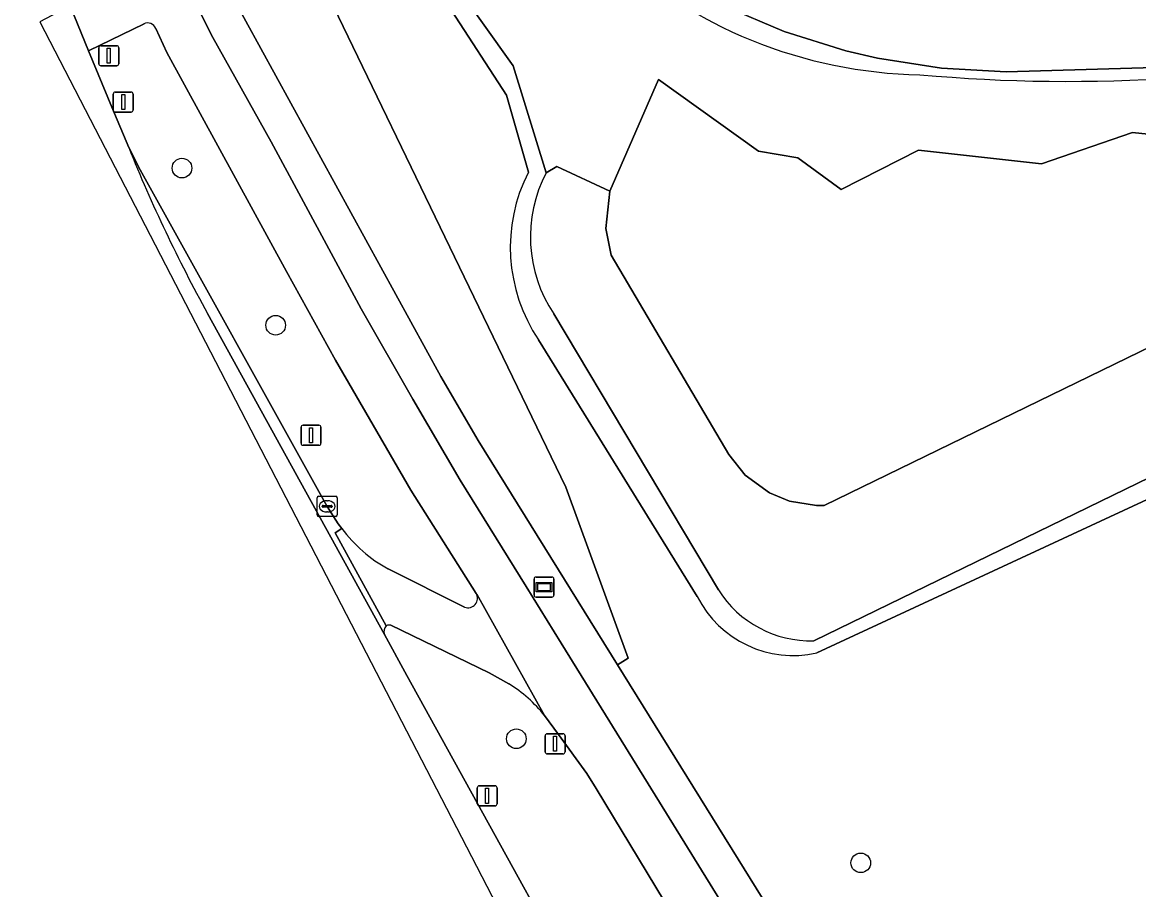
# Model space of a CAD drawing. Extents: x 162722 to 165104, y 384719 to 386284.
# Drawn here: x 163677 to 163732.6, y 384761 to 384804.3 of the extents above; entities that cross this region are included whole.
import ezdxf

# ---------------------------------------------------------------- set-up
doc = ezdxf.new("R2010")
doc.units = 0
for name, color, linetype in [('IMGEO_Berm_groen', 7, 'Continuous'), ('IMGEO_Boom', 7, 'Continuous'), ('IMGEO_Fietspad_gesloten', 7, 'Continuous'), ('IMGEO_Groenvoorziening', 7, 'Continuous'), ('IMGEO_Hek', 7, 'Continuous'), ('IMGEO_Kolk', 7, 'Continuous'), ('IMGEO_Lichtmast', 7, 'Continuous'), ('IMGEO_Moeras', 7, 'Continuous'), ('IMGEO_Rijbaan_lokaal_gesloten', 7, 'Continuous'), ('IMGEO_Verkeersbordpaal', 7, 'Continuous'), ('IMGEO_Verkeerseiland_groen', 7, 'Continuous'), ('IMGEO_Verklikker', 7, 'Continuous'), ('IMGEO_Waterloop', 7, 'Continuous')]:
    doc.layers.add(name, color=color, linetype=linetype)

msp = doc.modelspace()

# ---------------------------------------------------------------- linework, layer by layer
at = {"layer": 'IMGEO_Berm_groen'}
for points in [[(163633.056, 384906.66), (163665.701, 384842.782), (163667.32, 384839.609), (163671.35, 384831.709), (163674.979, 384824.942), (163683.91, 384808.691), (163686.492, 384803.504), (163689.41, 384798.303), (163693.89, 384789.977), (163696.466, 384785.483), (163698.828, 384781.441), (163701.216, 384777.578), (163702.109, 384776.133), (163703.848, 384773.319), (163706.839, 384768.481), (163708.537, 384765.733), (163719.206, 384748.466), (163719.245, 384748.398), (163720.867, 384749.354), (163706.656, 384772.239), (163699.71, 384783.423), (163697.853, 384786.61), (163685.147, 384809.788), (163673.174, 384831.928)], [(163702.225, 384796.8), (163701.126, 384800.633), (163695.655, 384809.089), (163690.035, 384817.508), (163687.621, 384821.606), (163685.139, 384824.72), (163675.555, 384838.505), (163676.813, 384839.568), (163677.842, 384840.47), (163679.356, 384841.348), (163677.65, 384842.757), (163675.569, 384841.273), (163674.113, 384840.236), (163675.358, 384837.866), (163676.387, 384835.98), (163686.723, 384817.033), (163704.081, 384781.09), (163707.193, 384772.57), (163706.656, 384772.239), (163720.867, 384749.354), (163721.962, 384750), (163724.101, 384746.368), (163725.1, 384746.972), (163730.28, 384750.082)], [(163748.356, 384804.289), (163746.095, 384803.718), (163741.521, 384802.81), (163739.213, 384802.475), (163734.57, 384802.042), (163726.021, 384801.8), (163722.798, 384801.981), (163719.609, 384802.479), (163718.038, 384802.846), (163714.958, 384803.812), (163711.989, 384805.077)], [(163763.146, 384794.457), (163716.594, 384772.834)], [(163710.634, 384775.635), (163702.731, 384788.432)]]:
    msp.add_lwpolyline(points, dxfattribs=at)
msp.add_lwpolyline([(163686.723, 384817.033), (163676.387, 384835.98), (163676.007, 384832.476), (163675.169, 384832.087), (163673.174, 384831.928), (163685.147, 384809.788), (163697.853, 384786.61), (163699.71, 384783.423), (163706.656, 384772.239), (163707.193, 384772.57), (163704.081, 384781.09)], close=True, dxfattribs=at)
for centre, radius, start, end in [((163722.127, 384824.936), 23.288, 226.6435, 269.0231), ((163729.072, 384882.983), 81.663, 264.84145, 282.93039), ((163709.557, 384793.044), 8.238, 152.8763, 214.0445), ((163715.411, 384778.057), 5.356, 206.8893, 282.7668)]:
    msp.add_arc(centre, radius, start, end, dxfattribs=at)
at = {"layer": 'IMGEO_Boom'}
for centre in [(163684.958, 384796.996), (163689.626, 384789.164), (163701.619, 384768.55), (163718.782, 384762.364)]:
    msp.add_circle(centre, 0.489, dxfattribs=at)
at = {"layer": 'IMGEO_Fietspad_gesloten'}
for points in [[(163683.648, 384803.961), (163684.211, 384802.766), (163690.171, 384791.849), (163692.607, 384787.42), (163696.36, 384780.945), (163699.612, 384775.796), (163699.644, 384775.753), (163703.022, 384769.704), (163703.725, 384768.763), (163705.138, 384766.816), (163705.605, 384766.066), (163717.003, 384747.199), (163719.206, 384748.466), (163708.537, 384765.733), (163706.839, 384768.481), (163703.848, 384773.319), (163702.109, 384776.133), (163701.216, 384777.578), (163698.828, 384781.441), (163696.466, 384785.483), (163693.89, 384789.977), (163689.41, 384798.303), (163686.492, 384803.504), (163683.91, 384808.691)], [(163679.379, 384805.092), (163680.308, 384802.845), (163683.066, 384804.191)], [(163692.925, 384779.032), (163692.584, 384778.822), (163695.137, 384774.184)], [(163699.042, 384775.113), (163695.23, 384777.021)], [(163703.022, 384769.704), (163699.644, 384775.753), (163699.612, 384775.796)], [(163695.361, 384774.205), (163700.26, 384771.843), (163701.251, 384771.284)]]:
    msp.add_lwpolyline(points, dxfattribs=at)
for centre, radius, start, end in [((163683.25, 384803.806), 0.427, 21.3025, 115.5707), ((163698.562, 384783.166), 6.99, 216.2583, 241.5355), ((163699.212, 384775.551), 0.47, 248.8364, 31.47), ((163695.279, 384773.88), 0.336, 75.7665, 114.9452), ((163697.789, 384765.621), 6.637, 37.9623, 58.5621)]:
    msp.add_arc(centre, radius, start, end, dxfattribs=at)
at = {"layer": 'IMGEO_Groenvoorziening'}
for points in [[(163703.109, 384796.766), (163701.463, 384802.094), (163695.604, 384810.338), (163689.595, 384818.406), (163687.593, 384821.911), (163685.139, 384824.72), (163687.621, 384821.606), (163690.035, 384817.508), (163695.655, 384809.089), (163701.126, 384800.633), (163702.225, 384796.8)], [(163711.989, 384805.077), (163714.958, 384803.812), (163718.038, 384802.846), (163719.609, 384802.479), (163722.798, 384801.981), (163726.021, 384801.8), (163734.57, 384802.042), (163739.213, 384802.475), (163741.521, 384802.81), (163746.095, 384803.718), (163748.356, 384804.289)], [(163763.61, 384796.402), (163716.445, 384773.436)], [(163716.594, 384772.834), (163763.146, 384794.457)], [(163711.699, 384775.977), (163703.493, 384789.724)], [(163702.731, 384788.432), (163710.634, 384775.635)]]:
    msp.add_lwpolyline(points, dxfattribs=at)
for centre, radius, start, end in [((163709.557, 384793.044), 8.238, 152.8763, 214.0445), ((163709.192, 384793.566), 6.873, 152.2561, 213.9864), ((163716.277, 384778.826), 5.392, 211.8906, 271.7804), ((163715.411, 384778.057), 5.356, 206.8893, 282.7668)]:
    msp.add_arc(centre, radius, start, end, dxfattribs=at)
at = {"layer": 'IMGEO_Hek'}
msp.add_lwpolyline([(163748.356, 384804.289), (163746.095, 384803.718), (163741.521, 384802.81), (163739.213, 384802.475), (163734.57, 384802.042), (163726.021, 384801.8), (163722.798, 384801.981), (163719.609, 384802.479), (163718.038, 384802.846), (163714.958, 384803.812), (163711.989, 384805.077)], dxfattribs=at)
at = {"layer": 'IMGEO_Kolk'}
for p, q in [((163691.692, 384779.71), (163691.692, 384780.562)), ((163691.767, 384780.636), (163692.619, 384780.636)), ((163692.18, 384780.416), (163692.205, 384780.416)), ((163692.693, 384780.562), (163692.693, 384779.71)), ((163691.951, 384780.13), (163691.951, 384780.142)), ((163692.389, 384780.093), (163691.991, 384780.093)), ((163691.994, 384780.179), (163692.392, 384780.179)), ((163692.203, 384779.856), (163692.178, 384779.856)), ((163692.435, 384780.142), (163692.435, 384780.13)), ((163692.619, 384779.636), (163691.767, 384779.636))]:
    msp.add_line(p, q, dxfattribs=at)
for points in [[(163691.692, 384779.71), (163691.692, 384780.562)], [(163691.767, 384780.636), (163692.619, 384780.636)], [(163692.693, 384780.562), (163692.693, 384779.71)], [(163692.619, 384779.636), (163691.767, 384779.636)]]:
    msp.add_lwpolyline(points, dxfattribs=at)
for centre, radius, start, end in [((163691.769, 384780.56), 0.0765, 91.552, 178.448), ((163691.769, 384780.56), 0.0765, 91.552, 178.448), ((163692.617, 384780.56), 0.0765, 1.552, 88.448), ((163692.617, 384780.56), 0.0765, 1.552, 88.448), ((163691.991, 384780.139), 0.0403, 85.8775, 175.7526), ((163691.988, 384780.129), 0.0366, 178.938, 274.7102), ((163692.392, 384780.136), 0.043, 264.8664, 352.4533), ((163692.396, 384780.141), 0.0386, 1.7309, 96.639), ((163691.769, 384779.712), 0.0765, 181.552, 268.448), ((163691.769, 384779.712), 0.0765, 181.552, 268.448), ((163692.617, 384779.712), 0.0765, 271.552, 358.448), ((163692.617, 384779.712), 0.0765, 271.552, 358.448)]:
    msp.add_arc(centre, radius, start, end, dxfattribs=at)
for centre, major_axis, ratio, start_param, end_param in [((163692.179, 384780.136), (-0.387, 0.002), 0.722429, 4.712389, 7.853982), ((163692.204, 384780.136), (-0.39, 0.002), 0.717154, 1.570796, 4.712389)]:
    msp.add_ellipse(centre, major_axis=major_axis, ratio=ratio, start_param=start_param, end_param=end_param, dxfattribs=at)
at = {"layer": 'IMGEO_Lichtmast'}
for p, q in [((163681.535, 384799.888), (163681.535, 384800.688)), ((163681.535, 384800.688), (163681.535, 384799.888)), ((163681.635, 384800.788), (163682.425, 384800.788)), ((163682.425, 384800.788), (163681.635, 384800.788)), ((163682.525, 384800.688), (163682.525, 384799.888)), ((163682.525, 384799.888), (163682.525, 384800.688)), ((163682.425, 384799.788), (163681.635, 384799.788)), ((163681.635, 384799.788), (163682.425, 384799.788)), ((163690.893, 384783.279), (163690.893, 384784.079)), ((163690.893, 384784.079), (163690.893, 384783.279)), ((163690.993, 384784.179), (163691.783, 384784.179)), ((163691.783, 384784.179), (163690.993, 384784.179)), ((163691.883, 384784.079), (163691.883, 384783.279)), ((163691.883, 384783.279), (163691.883, 384784.079)), ((163691.783, 384783.179), (163690.993, 384783.179)), ((163690.993, 384783.179), (163691.783, 384783.179)), ((163699.669, 384765.306), (163699.669, 384766.106)), ((163699.669, 384766.106), (163699.669, 384765.306)), ((163699.769, 384766.206), (163700.559, 384766.206)), ((163700.559, 384766.206), (163699.769, 384766.206)), ((163700.659, 384766.106), (163700.659, 384765.306)), ((163700.659, 384765.306), (163700.659, 384766.106)), ((163700.559, 384765.206), (163699.769, 384765.206)), ((163699.769, 384765.206), (163700.559, 384765.206))]:
    msp.add_line(p, q, dxfattribs=at)
for points in [[(163681.955, 384800.663), (163682.105, 384800.663), (163682.105, 384799.913), (163681.955, 384799.913), (163681.955, 384800.663)], [(163691.313, 384784.054), (163691.463, 384784.054), (163691.463, 384783.304), (163691.313, 384783.304), (163691.313, 384784.054)], [(163700.089, 384766.081), (163700.239, 384766.081), (163700.239, 384765.331), (163700.089, 384765.331), (163700.089, 384766.081)]]:
    msp.add_lwpolyline(points, dxfattribs=at)
for centre, start, end in [((163681.635, 384800.688), 90, 180), ((163681.635, 384800.688), 90, 180), ((163682.425, 384800.688), 0, 90), ((163682.425, 384800.688), 360, 90), ((163681.635, 384799.888), 180, 270), ((163681.635, 384799.888), 180, 270), ((163682.425, 384799.888), 270, 0), ((163682.425, 384799.888), 270, 0), ((163690.993, 384784.079), 90, 180), ((163690.993, 384784.079), 90, 180), ((163691.783, 384784.079), 0, 90), ((163691.783, 384784.079), 360, 90), ((163690.993, 384783.279), 180, 270), ((163690.993, 384783.279), 180, 270), ((163691.783, 384783.279), 270, 0), ((163691.783, 384783.279), 270, 0), ((163699.769, 384766.106), 90, 180), ((163699.769, 384766.106), 90, 180), ((163700.559, 384766.106), 0, 90), ((163700.559, 384766.106), 360, 90), ((163699.769, 384765.306), 180, 270), ((163699.769, 384765.306), 180, 270), ((163700.559, 384765.306), 270, 0), ((163700.559, 384765.306), 270, 0)]:
    msp.add_arc(centre, 0.1, start, end, dxfattribs=at)
at = {"layer": 'IMGEO_Moeras'}
for points in [[(163695.604, 384810.338), (163701.463, 384802.094), (163703.109, 384796.766), (163703.631, 384797.077), (163706.284, 384795.844), (163708.701, 384801.415), (163713.692, 384797.843), (163715.648, 384797.501), (163717.801, 384795.935), (163721.666, 384797.892), (163727.782, 384797.207), (163732.331, 384798.773), (163739.719, 384797.99), (163763.202, 384805.573)], [(163763.202, 384805.573), (163739.719, 384797.99), (163732.331, 384798.773), (163727.782, 384797.207), (163721.666, 384797.892), (163717.801, 384795.935), (163715.648, 384797.501), (163713.692, 384797.843), (163708.701, 384801.415), (163706.284, 384795.844), (163706.085, 384793.978), (163706.351, 384792.662), (163712.205, 384782.713), (163713.024, 384781.694), (163714.231, 384780.809), (163715.236, 384780.396), (163716.579, 384780.173), (163716.951, 384780.172), (163764.116, 384803.138), (163765.56, 384804), (163766.557, 384804.434)]]:
    msp.add_lwpolyline(points, dxfattribs=at)
for centre, radius, start, end in [((163722.127, 384824.936), 23.288, 226.6435, 269.0231), ((163729.072, 384882.983), 81.663, 264.84145, 282.93039)]:
    msp.add_arc(centre, radius, start, end, dxfattribs=at)
at = {"layer": 'IMGEO_Rijbaan_lokaal_gesloten'}
for points in [[(163682.305, 384798.021), (163681.466, 384800.027), (163680.308, 384802.845), (163679.379, 384805.092), (163677.872, 384804.294), (163709.652, 384742.827)], [(163695.137, 384774.184), (163692.584, 384778.822), (163692.925, 384779.032), (163692.741, 384779.265), (163692.192, 384780.136), (163682.869, 384796.913), (163682.305, 384798.021)], [(163686.235, 384789.746), (163695.046, 384773.742)], [(163709.652, 384742.827), (163711.47, 384743.94), (163708.136, 384750), (163696.164, 384771.708), (163695.046, 384773.742), (163686.235, 384789.746)]]:
    msp.add_lwpolyline(points, dxfattribs=at)
for centre, radius, start, end in [((163753.105, 384826.575), 76.341, 201.9644, 208.84398), ((163753.105, 384826.575), 76.341, 201.9644, 208.84398), ((163695.444, 384773.89), 0.425, 136.3114, 200.4213)]:
    msp.add_arc(centre, radius, start, end, dxfattribs=at)
at = {"layer": 'IMGEO_Verkeersbordpaal'}
for p, q in [((163680.815, 384802.196), (163680.815, 384802.996)), ((163680.815, 384802.996), (163680.815, 384802.196)), ((163680.915, 384803.096), (163681.705, 384803.096)), ((163681.705, 384803.096), (163680.915, 384803.096)), ((163681.805, 384802.996), (163681.805, 384802.196)), ((163681.805, 384802.196), (163681.805, 384802.996)), ((163681.705, 384802.096), (163680.915, 384802.096)), ((163680.915, 384802.096), (163681.705, 384802.096)), ((163703.055, 384767.899), (163703.055, 384768.699)), ((163703.055, 384768.699), (163703.055, 384767.899)), ((163703.155, 384768.799), (163703.945, 384768.799)), ((163703.945, 384768.799), (163703.155, 384768.799)), ((163704.045, 384768.699), (163704.045, 384767.899)), ((163704.045, 384767.899), (163704.045, 384768.699)), ((163703.945, 384767.799), (163703.155, 384767.799)), ((163703.155, 384767.799), (163703.945, 384767.799))]:
    msp.add_line(p, q, dxfattribs=at)
for points in [[(163681.235, 384802.971), (163681.385, 384802.971), (163681.385, 384802.221), (163681.235, 384802.221), (163681.235, 384802.971)], [(163703.475, 384768.674), (163703.625, 384768.674), (163703.625, 384767.924), (163703.475, 384767.924), (163703.475, 384768.674)]]:
    msp.add_lwpolyline(points, dxfattribs=at)
for centre, start, end in [((163680.915, 384802.996), 90, 180), ((163680.915, 384802.996), 90, 180), ((163681.705, 384802.996), 0, 90), ((163681.705, 384802.996), 360, 90), ((163680.915, 384802.196), 180, 270), ((163680.915, 384802.196), 180, 270), ((163681.705, 384802.196), 270, 0), ((163681.705, 384802.196), 270, 0), ((163703.155, 384768.699), 90, 180), ((163703.155, 384768.699), 90, 180), ((163703.945, 384768.699), 0, 90), ((163703.945, 384768.699), 360, 90), ((163703.155, 384767.899), 180, 270), ((163703.155, 384767.899), 180, 270), ((163703.945, 384767.899), 270, 0), ((163703.945, 384767.899), 270, 0)]:
    msp.add_arc(centre, 0.1, start, end, dxfattribs=at)
at = {"layer": 'IMGEO_Verkeerseiland_groen'}
for points in [[(163683.066, 384804.191), (163680.308, 384802.845), (163681.466, 384800.027), (163682.305, 384798.021), (163682.869, 384796.913), (163692.192, 384780.136), (163692.741, 384779.265), (163692.925, 384779.032)], [(163690.171, 384791.849), (163684.211, 384802.766), (163683.648, 384803.961)], [(163699.612, 384775.796), (163696.36, 384780.945), (163692.607, 384787.42), (163690.171, 384791.849)], [(163695.23, 384777.021), (163699.042, 384775.113)], [(163701.251, 384771.284), (163700.26, 384771.843), (163695.361, 384774.205)], [(163695.046, 384773.742), (163696.164, 384771.708), (163708.136, 384750), (163711.47, 384743.94), (163717.003, 384747.199), (163705.605, 384766.066)], [(163705.605, 384766.066), (163705.138, 384766.816), (163703.725, 384768.763), (163703.022, 384769.704)]]:
    msp.add_lwpolyline(points, dxfattribs=at)
for centre, radius, start, end in [((163683.25, 384803.806), 0.427, 21.3025, 115.5707), ((163698.562, 384783.166), 6.99, 216.2583, 241.5355), ((163699.212, 384775.551), 0.47, 248.8364, 31.47), ((163695.279, 384773.88), 0.336, 75.7665, 114.9452), ((163695.444, 384773.89), 0.425, 136.3114, 200.4213), ((163697.789, 384765.621), 6.637, 37.9623, 58.5621)]:
    msp.add_arc(centre, radius, start, end, dxfattribs=at)
at = {"layer": 'IMGEO_Verklikker'}
for p, q in [((163702.502, 384775.712), (163702.502, 384776.512)), ((163702.502, 384776.512), (163702.502, 384775.712)), ((163702.602, 384776.612), (163703.392, 384776.612)), ((163703.392, 384776.612), (163702.602, 384776.612)), ((163703.492, 384776.512), (163703.492, 384775.712)), ((163703.492, 384775.712), (163703.492, 384776.512)), ((163703.392, 384775.612), (163702.602, 384775.612)), ((163702.602, 384775.612), (163703.392, 384775.612))]:
    msp.add_line(p, q, dxfattribs=at)
for points in [[(163702.603, 384776.344), (163703.391, 384776.344), (163703.391, 384775.88), (163702.603, 384775.88), (163702.603, 384776.344)], [(163702.668, 384776.279), (163702.668, 384775.945), (163703.326, 384775.945), (163703.326, 384776.279), (163702.668, 384776.279)]]:
    msp.add_lwpolyline(points, dxfattribs=at)
for centre, start, end in [((163702.602, 384776.512), 90, 180), ((163702.602, 384776.512), 90, 180), ((163703.392, 384776.512), 0, 90), ((163703.392, 384776.512), 360, 90), ((163702.602, 384775.712), 180, 270), ((163702.602, 384775.712), 180, 270), ((163703.392, 384775.712), 270, 0), ((163703.392, 384775.712), 270, 0)]:
    msp.add_arc(centre, 0.1, start, end, dxfattribs=at)
at = {"layer": 'IMGEO_Waterloop'}
for points in [[(163766.557, 384804.434), (163765.56, 384804), (163764.116, 384803.138), (163716.951, 384780.172), (163716.579, 384780.173), (163715.236, 384780.396), (163714.231, 384780.809), (163713.024, 384781.694), (163712.205, 384782.713), (163706.351, 384792.662), (163706.085, 384793.978), (163706.284, 384795.844), (163703.631, 384797.077), (163703.109, 384796.766)], [(163716.445, 384773.436), (163763.61, 384796.402)], [(163703.493, 384789.724), (163711.699, 384775.977)]]:
    msp.add_lwpolyline(points, dxfattribs=at)
for centre, radius, start, end in [((163709.192, 384793.566), 6.873, 152.2561, 213.9864), ((163716.277, 384778.826), 5.392, 211.8906, 271.7804)]:
    msp.add_arc(centre, radius, start, end, dxfattribs=at)

doc.saveas('drawing.dxf')
